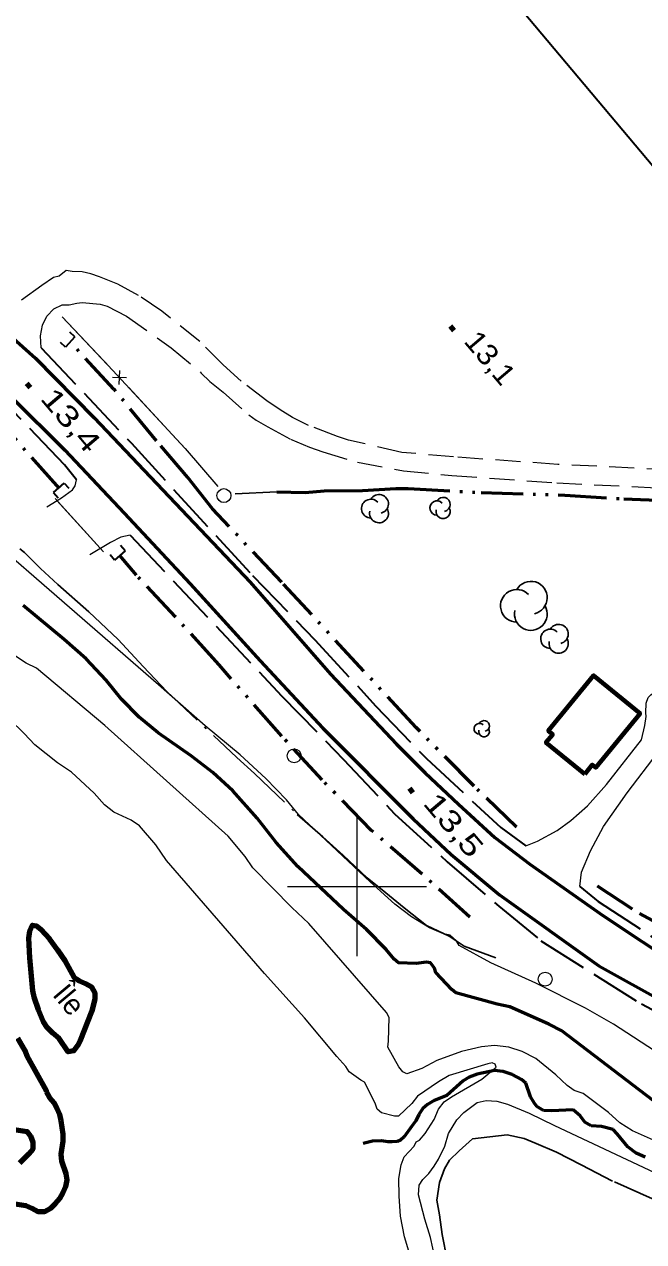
# Model space of a CAD drawing. Extents: x 386081 to 389416, y 5130568 to 5134082.
# Drawn here: x 387752.2 to 387841.2, y 5133349 to 5133523.9 of the extents above; entities that cross this region are included whole.
import ezdxf

# ---------------------------------------------------------------- set-up
doc = ezdxf.new("R2010")
doc.units = 0
doc.header["$LTSCALE"] = 1.2
for name, pattern in [('DASH_DOUBLE_DOT', [9.2, 5, -1.2, 0.3, -1.2, 0.3, -1.2]), ('DOT_DASHED', [7.7, 5, -1.2, 0.3, -1.2]), ('LONG_DASHED', [7.5, 6, -1.5]), ('MEDIUM_DASHED', [4.5, 3, -1.5])]:
    doc.linetypes.add(name, pattern=pattern)
for name, color, linetype, lineweight in [('1', 7, 'Continuous', 53), ('19', 7, 'Continuous', 13), ('2', 7, 'Continuous', 13), ('21', 7, 'LONG_DASHED', 35), ('26', 7, 'Continuous', 35), ('3', 7, 'Continuous', 140), ('31', 7, 'Continuous', 70), ('36', 7, 'Continuous', 13), ('37', 7, 'Continuous', 13), ('4', 7, 'DASH_DOUBLE_DOT', 53), ('41', 7, 'DOT_DASHED', 25), ('44', 7, 'Continuous', 25), ('60', 7, 'Continuous', 13), ('61', 7, 'Continuous', 13)]:
    doc.layers.add(name, color=color, linetype=linetype, lineweight=lineweight)
doc.layers.add('8', color=7, linetype='Continuous')

msp = doc.modelspace()

# ---------------------------------------------------------------- linework, layer by layer
at = {"layer": '1'}
for points in [[(387763.94, 5133429.66), (387761.04, 5133432.73), (387757.92, 5133435.51), (387752, 5133440.37)], [(387842.59, 5133369.26), (387829.44, 5133379.24), (387827.6, 5133380.2), (387821.98, 5133382.69), (387820.16, 5133383.08), (387814.21, 5133384.73), (387813.65, 5133385.2), (387811.35, 5133387.62), (387811.16, 5133388.26), (387810.58, 5133389.05), (387809.99, 5133389.13), (387808.51, 5133388.92), (387805.97, 5133389.03), (387805.32, 5133389.57), (387804.17, 5133390.96), (387801.38, 5133393.8), (387798.08, 5133396.68), (387791.49, 5133402.88), (387788.39, 5133406.3), (387785.66, 5133409.84), (387782.14, 5133413.76), (387779.28, 5133416.4), (387776.18, 5133418.8), (387771.41, 5133422.09), (387768.69, 5133424.34), (387766.12, 5133426.93), (387763.94, 5133429.66)]]:
    msp.add_lwpolyline(points, dxfattribs=at)
at = {"layer": '19', "linetype": 'MEDIUM_DASHED'}
for points in [[(387845.25, 5133459.87), (387828.88, 5133460.66), (387813.86, 5133461.75), (387806.45, 5133462.4), (387798.8, 5133464.17), (387797.19, 5133464.7), (387793.04, 5133466.26), (387790.75, 5133467.41), (387788.95, 5133468.49), (387787.03, 5133469.8), (387783.36, 5133472.62), (387780.78, 5133474.97), (387777.41, 5133478.33), (387771.93, 5133482.67), (387768.57, 5133484.95), (387765.63, 5133486.57), (387762.99, 5133487.64), (387761.73, 5133488.06), (387760.47, 5133488.35), (387759.06, 5133488.39), (387758.21, 5133488.54), (387757.17, 5133487.7), (387756.39, 5133487.51), (387754.68, 5133486.4), (387751.39, 5133483.96)], [(387754.61, 5133477.44), (387754.49, 5133479.13), (387754.78, 5133480.66), (387755.42, 5133481.97), (387756.4, 5133483.01), (387757.63, 5133483.62), (387758.62, 5133483.59), (387759.74, 5133483.86), (387760.51, 5133483.92), (387763.07, 5133483.71), (387764.09, 5133483.41), (387766.85, 5133481.98), (387773.29, 5133477.4), (387777.62, 5133473.8), (387778.82, 5133472.6), (387780.74, 5133471.04), (387784.46, 5133467.79), (387785.48, 5133467.01), (387787.16, 5133466.06), (387790.42, 5133464.31), (387793.17, 5133463.12), (387795.11, 5133462.45), (387800.07, 5133460.97), (387806.67, 5133459.73), (387813.65, 5133459.09), (387828.71, 5133458), (387845.09, 5133457.21)], [(387755.42, 5133454.59), (387757.54, 5133455.88), (387759.1, 5133457.01), (387759.5, 5133457.58), (387759.67, 5133458.47)], [(387767.41, 5133450.51), (387766.03, 5133450.19), (387764.57, 5133449.45), (387761.58, 5133447.66)]]:
    msp.add_lwpolyline(points, dxfattribs=at)
at = {"layer": '19'}
for points in [[(387840.88, 5133421.1), (387841.38, 5133423.14), (387841.56, 5133424.42), (387841.5, 5133424.97), (387841.56, 5133426.37), (387841.87, 5133427.17), (387842.23, 5133427.53), (387845.61, 5133429.81), (387848.11, 5133431.21), (387850.3, 5133432.31), (387852.19, 5133433.46), (387853.87, 5133434.71)], [(387824.26, 5133405.83), (387825.93, 5133406.51), (387828.78, 5133408.04), (387830.76, 5133409.47), (387833.13, 5133411.57), (387835.86, 5133414.66), (387840.88, 5133421.1)], [(387832.04, 5133399.99), (387832.29, 5133402.08), (387833.58, 5133405.13), (387835.42, 5133408.62), (387838.83, 5133413.48), (387843.3, 5133419.3), (387843.99, 5133419.68), (387845.6, 5133420.12)]]:
    msp.add_lwpolyline(points, dxfattribs=at)
at = {"layer": '2'}
for points in [[(387762.22, 5133413.4), (387758.97, 5133416.43), (387756.94, 5133417.79), (387753.68, 5133420.37), (387752.16, 5133422), (387747.94, 5133426.04), (387743.59, 5133429.8), (387733.88, 5133437.76), (387728.95, 5133441.41), (387716.47, 5133450.16), (387715.55, 5133450.3), (387710.35, 5133451.51), (387707.86, 5133452.41), (387701.66, 5133455.03), (387699.18, 5133456.46), (387696.83, 5133458.17), (387695.14, 5133459.8), (387689.9, 5133464.38), (387687.56, 5133466.03), (387684.52, 5133467.73), (387667.29, 5133474.07), (387657.07, 5133477.44), (387637.55, 5133483.41), (387634.86, 5133483.87)], [(387843.71, 5133375.76), (387836.86, 5133380.23), (387832.84, 5133382.49), (387825.71, 5133386.12), (387819.23, 5133389.04), (387814.71, 5133391.53), (387814.26, 5133392.25), (387813.38, 5133393), (387812.42, 5133393.21), (387810.4, 5133394.08), (387807.84, 5133395.62), (387805.46, 5133397.44), (387801.88, 5133400.66), (387791.58, 5133410.34), (387789.86, 5133412.46), (387786.91, 5133415.53), (387783.22, 5133418.91), (387778.15, 5133423.07), (387771.46, 5133429), (387745.83, 5133451.2)], [(387842.62, 5133363.55), (387839.59, 5133364.9), (387837.8, 5133366.01), (387836.14, 5133367.51), (387832.49, 5133370.23), (387831.24, 5133370.68), (387830.23, 5133371.38), (387828.6, 5133372.94), (387825.69, 5133375.3), (387823.76, 5133376.28), (387821.81, 5133376.92), (387819.78, 5133377.13), (387817.9, 5133376.96), (387815.04, 5133376.29), (387811.48, 5133375.01), (387809.33, 5133373.84), (387807.14, 5133373.09), (387806.61, 5133373.34), (387806.02, 5133374.09), (387804.44, 5133376.9), (387804.55, 5133377.76), (387804.61, 5133381.16), (387804.24, 5133381.88), (387793.09, 5133394.69), (387790.65, 5133396.96), (387785.04, 5133402.68), (387783.9, 5133404.3), (387781.46, 5133407.24), (387763.77, 5133423.16), (387753.9, 5133431.36), (387752.46, 5133432.09), (387749.3, 5133434.16)], [(387807.58, 5133347.09), (387806.85, 5133349.67), (387806.24, 5133352.62), (387806.05, 5133355.5), (387805.99, 5133358.02), (387806.36, 5133359.99), (387806.79, 5133361.15), (387808.2, 5133362.69), (387808.5, 5133363.28), (387808.97, 5133363.54), (387809.82, 5133364.51), (387811.1, 5133366.49), (387811.7, 5133368.01), (387812.54, 5133369.07), (387813.57, 5133369.76), (387817.94, 5133372.33), (387820.01, 5133374.01), (387819.88, 5133374.46), (387819.43, 5133374.65), (387818.79, 5133374.5), (387813.26, 5133372.83), (387811.7, 5133371.93), (387808.72, 5133369.87), (387807.86, 5133368.79), (387805.95, 5133366.97), (387805.39, 5133367), (387803.51, 5133367.48), (387802.91, 5133368.01), (387802.61, 5133368.87), (387801.09, 5133371.88), (387800.53, 5133372.17), (387798.86, 5133373.36), (387798.4, 5133374.11), (387797.09, 5133375.55), (387792.43, 5133381.13), (387786.7, 5133387.51), (387772.6, 5133403.72), (387771.06, 5133405.98), (387768.75, 5133408.72), (387767.52, 5133409.51), (387765.06, 5133410.66), (387763.72, 5133411.72), (387762.22, 5133413.4)], [(387811.59, 5133344.97), (387810.55, 5133349.57), (387809.75, 5133352.21), (387808.84, 5133355.7), (387808.96, 5133357.05), (387809.45, 5133357.91), (387810.31, 5133358.77), (387811.1, 5133359.81), (387811.72, 5133360.79), (387812.63, 5133362.69), (387813.15, 5133364.51), (387814.35, 5133366.46), (387815.38, 5133367.53), (387817.29, 5133368.94), (387818.59, 5133369.25), (387820.1, 5133369.13), (387821.63, 5133368.7), (387824.77, 5133367.44), (387828.4, 5133365.65), (387843.56, 5133358.51)]]:
    msp.add_lwpolyline(points, dxfattribs=at)
at = {"layer": '21', "linetype": 'Continuous', "lineweight": 53}
for points in [[(387625.34, 5133530.63), (387638.01, 5133529.58), (387651.54, 5133527.78), (387662.63, 5133525.55), (387674.6, 5133522.33), (387687.73, 5133517.53), (387700.31, 5133511.96), (387713.13, 5133505.74), (387726.38, 5133497.84), (387734.89, 5133491.82), (387745.09, 5133483.63), (387753.79, 5133475.92), (387762.19, 5133467.34), (387784.62, 5133443.72), (387796.18, 5133430.5), (387805.66, 5133420.45), (387809.82, 5133416.34), (387814.58, 5133411.84), (387819.83, 5133407.05), (387824.83, 5133403.19), (387835.34, 5133395.84), (387846.6, 5133388.36)], [(387635.73, 5133523.84), (387648.1, 5133522.08), (387658.8, 5133519.94), (387670.24, 5133516.78), (387680.36, 5133513.48), (387693.67, 5133508.26), (387703.99, 5133503.49), (387713.79, 5133498.25), (387724.39, 5133491.5), (387732.58, 5133485.51), (387742.51, 5133477.42), (387750.26, 5133470.4), (387757.99, 5133462.69), (387766.53, 5133453.68), (387776.03, 5133443.48), (387786.06, 5133432.45), (387795.09, 5133422.76), (387808.07, 5133409.71), (387813.55, 5133404.62), (387820.48, 5133398.8), (387834.76, 5133388.62), (387844.35, 5133383.3)]]:
    msp.add_lwpolyline(points, dxfattribs=at)
at = {"layer": '21'}
for points in [[(387759.67, 5133458.47), (387757.96, 5133460.62), (387748.24, 5133470.72), (387743.56, 5133475.01), (387737.45, 5133480.16), (387731.09, 5133485.25), (387725.22, 5133489.61), (387715.74, 5133495.44), (387707.45, 5133499.75), (387699.23, 5133504.15), (387683.91, 5133511.05), (387675.91, 5133513.72), (387668.63, 5133515.88), (387659.24, 5133518.38), (387652.34, 5133520), (387645.5, 5133521.09)], [(387754.61, 5133477.44), (387767.56, 5133463.71), (387784.98, 5133444.69), (387793.96, 5133435.45), (387802.72, 5133425.93), (387809.97, 5133418.38), (387820.67, 5133408.47), (387824.26, 5133405.83)], [(387767.41, 5133450.51), (387789.18, 5133427.37), (387798.06, 5133418.26), (387805.41, 5133410.46), (387812.96, 5133403.55), (387820.37, 5133397.17), (387826.44, 5133392.21), (387840.88, 5133383.12), (387849.39, 5133378.59), (387867.15, 5133370.04), (387875.66, 5133366.73), (387878.69, 5133364.91)], [(387832.04, 5133399.99), (387834.68, 5133397.84), (387846.37, 5133390.21), (387852.38, 5133386.84), (387859.39, 5133383.38), (387868.2, 5133379.46), (387885.97, 5133372.51), (387892.2, 5133370.32), (387896.09, 5133368.82)]]:
    msp.add_lwpolyline(points, dxfattribs=at)
at = {"layer": '26'}
for p, q in [((387759.44, 5133479.02), (387758.1, 5133477.51)), ((387759.44, 5133479.02), (387758.7, 5133479.69)), ((387758.1, 5133477.51), (387757.35, 5133478.18)), ((387756.38, 5133456.62), (387757.88, 5133457.97)), ((387757.88, 5133457.97), (387758.55, 5133457.23)), ((387756.38, 5133456.62), (387757.05, 5133455.88)), ((387766.66, 5133448.24), (387766, 5133448.99)), ((387765.15, 5133446.9), (387764.49, 5133447.65)), ((387766.66, 5133448.24), (387765.15, 5133446.9))]:
    msp.add_line(p, q, dxfattribs=at)
at = {"layer": '3'}
for p, q in [((387813.4, 5133480.52), (387813.91, 5133479.91)), ((387752.5, 5133472.31), (387753.01, 5133471.7)), ((387807.53, 5133414.12), (387808.04, 5133413.51))]:
    msp.add_line(p, q, dxfattribs=at)
at = {"layer": '31'}
msp.add_lwpolyline([(387832.73, 5133416.13), (387827.17, 5133420.68), (387828.14, 5133421.86), (387827.5, 5133422.38), (387834, 5133430.34), (387840.7, 5133424.87), (387834.33, 5133417.08), (387833.83, 5133417.49)], close=True, dxfattribs=at)
at = {"layer": '36'}
for centre in [(387780.868, 5133456.18), (387790.968, 5133418.78), (387827.058, 5133386.67)]:
    msp.add_circle(centre, 1, dxfattribs=at)
at = {"layer": '37'}
for p, q in [((387757.6, 5133481.9), (387764.48, 5133474.64)), ((387765.8, 5133472.17), (387765.88, 5133474.18)), ((387764.84, 5133473.21), (387766.84, 5133473.14)), ((387767.2, 5133471.71), (387773.98, 5133464.36)), ((387763.56, 5133448.09), (387756.6, 5133455.76)), ((387763.56, 5133448.09), (387756.84, 5133455.5))]:
    msp.add_line(p, q, dxfattribs=at)
for points in [[(387757.6, 5133481.9), (387764.91, 5133474.18), (387775.29, 5133462.94), (387779.97, 5133457.49)], [(387773.98, 5133464.36), (387775.29, 5133462.94), (387779.97, 5133457.49)]]:
    msp.add_lwpolyline(points, dxfattribs=at)
at = {"layer": '4'}
for points in [[(387757.23, 5133457.18), (387750.37, 5133464.88), (387739.99, 5133474.32), (387730.98, 5133481.74), (387712.19, 5133494.22), (387702.36, 5133499.65), (387692.2, 5133504.49), (387682.46, 5133508.18), (387672.44, 5133511.84), (387663.95, 5133514.47), (387654.22, 5133516.62), (387646.47, 5133518.09)], [(387822.93, 5133408.53), (387816.84, 5133414.42), (387808.49, 5133422.86), (387789.2, 5133443.72), (387779.21, 5133454.28), (387775.66, 5133458.78), (387771.19, 5133464.04), (387765.06, 5133471.5), (387758.78, 5133478.28)], [(387788.47, 5133456.72), (387792.54, 5133456.63), (387795.29, 5133456.89), (387800.79, 5133456.92), (387805.57, 5133457.19), (387807.36, 5133457.2), (387817.87, 5133456.61), (387829.89, 5133456.26), (387838.38, 5133455.71), (387846.38, 5133455.39), (387848.65, 5133455.41), (387853.07, 5133455.19), (387861.97, 5133455.06), (387865.25, 5133454.78), (387883.87, 5133454.36)], [(387816.22, 5133395.59), (387809.35, 5133401.79), (387802.1, 5133408.07), (387794.98, 5133415.33), (387789.21, 5133421.59), (387780.16, 5133431.84), (387773.93, 5133438.74), (387768.3, 5133444.74), (387765.92, 5133447.58)], [(387834.52, 5133400.08), (387840.6, 5133396.11), (387849.53, 5133391.29), (387859.8, 5133386.04), (387871.82, 5133380.57), (387881.78, 5133376.5), (387889.98, 5133374.01), (387894.57, 5133372.5), (387894.37, 5133372)], [(387841.43, 5133361.12), (387840.14, 5133361.68), (387838.95, 5133362.56), (387837.42, 5133364.46), (387836.81, 5133365.07), (387835.15, 5133365.51), (387833.65, 5133365.59), (387832.74, 5133366.14), (387832.06, 5133367.06), (387831.08, 5133367.92), (387827.96, 5133367.74), (387826.79, 5133367.8), (387825.87, 5133368.36), (387825.45, 5133368.91), (387824.96, 5133369.77), (387824.25, 5133371.75), (387823.64, 5133372.24), (387822.29, 5133372.98), (387821, 5133373.41), (387819.78, 5133373.54), (387817.29, 5133373.01), (387816.13, 5133372.58), (387815.27, 5133372.09), (387812.91, 5133369.96), (387811.09, 5133369.24), (387810.14, 5133368.65), (387809.46, 5133368.09), (387808.88, 5133367.25), (387808.45, 5133366.33), (387807.9, 5133365.53), (387806.76, 5133364.01), (387806.27, 5133363.52), (387805.84, 5133363.34), (387805.04, 5133363.28), (387804.43, 5133363.28), (387803.51, 5133363.46), (387802.24, 5133363.42), (387800.87, 5133363.04)]]:
    msp.add_lwpolyline(points, dxfattribs=at)
at = {"layer": '4', "linetype": 'Continuous', "lineweight": 90}
msp.add_lwpolyline([(387756.28, 5133378.93), (387755.48, 5133379.73), (387754.93, 5133380.53), (387754.19, 5133382.25), (387753.58, 5133384.1), (387753.39, 5133385.02), (387752.97, 5133389.76), (387752.84, 5133392.59), (387752.97, 5133393.57), (387753.33, 5133394.43), (387753.89, 5133394.37), (387754.56, 5133393.82), (387755.79, 5133392.46), (387756.96, 5133390.92), (387758, 5133389.38), (387759.35, 5133386.92), (387760.09, 5133386.43), (387760.95, 5133386.06), (387761.81, 5133385.56), (387762.3, 5133384.7), (387762.3, 5133383.84), (387761.87, 5133382.06), (387760.21, 5133377.81), (387759.84, 5133377.08), (387759.29, 5133376.4), (387758.49, 5133376.22), (387757.2, 5133378.13)], close=True, dxfattribs=at)
for points in [[(387755.36, 5133370.5), (387755.36, 5133370.62), (387752.59, 5133375.61), (387752.23, 5133376.47), (387751.24, 5133378.19)], [(387757.75, 5133364.4), (387757.45, 5133366.31), (387757.26, 5133367.24), (387756.89, 5133368.1), (387756.46, 5133368.9), (387755.85, 5133369.64), (387755.36, 5133370.5)], [(387750.69, 5133365.09), (387752.59, 5133364.78), (387753.08, 5133364.16), (387753.39, 5133363.24), (387753.39, 5133362.26), (387752.84, 5133361.58), (387751.49, 5133360.23)], [(387750.5, 5133354.44), (387752.41, 5133354.14), (387753.27, 5133353.77), (387754.13, 5133353.27), (387755.11, 5133353.27), (387755.97, 5133353.76), (387756.65, 5133354.44), (387757.26, 5133355.18), (387757.75, 5133356.04), (387758.12, 5133356.9), (387758.31, 5133357.82), (387758.18, 5133358.68), (387757.57, 5133360.53), (387757.45, 5133361.51), (387757.75, 5133363.42), (387757.75, 5133364.4)]]:
    msp.add_lwpolyline(points, dxfattribs=at)
at = {"layer": '41'}
msp.add_line((387788.47, 5133456.72), (387781.53, 5133456.38), dxfattribs=at)
for points in [[(387744.43, 5133454.46), (387752.2, 5133447.99), (387754.49, 5133445.71), (387757.01, 5133443.42), (387761.46, 5133439.46), (387765.67, 5133435.49), (387769.28, 5133431.64), (387772.65, 5133428.03), (387782.72, 5133418.54), (387785.25, 5133416.26), (387791.38, 5133410.37), (387795.11, 5133407.13), (387798, 5133404.48), (387801.48, 5133401.24), (387804.13, 5133399.08), (387806.77, 5133396.91), (387810.01, 5133394.39), (387813.25, 5133392.84), (387815.41, 5133391.41), (387819.97, 5133389.74)], [(387842.48, 5133355.09), (387836.74, 5133357.67), (387832.22, 5133360), (387828.67, 5133361.84), (387825.74, 5133363.07), (387824.03, 5133363.8), (387821.58, 5133364.3), (387816.62, 5133363.72), (387814.67, 5133362.01), (387813.32, 5133360.66), (387812.59, 5133359.44), (387811.85, 5133357.48), (387811.49, 5133354.9), (387811.85, 5133352.82), (387812.22, 5133350), (387812.95, 5133346.32)]]:
    msp.add_lwpolyline(points, dxfattribs=at)
at = {"layer": '44'}
for centre, radius, start, end in [((387803.166, 5133454.989), 1.356, 282.26917, 149.72626), ((387812.376, 5133454.913), 1.02, 282.26917, 149.72626), ((387812.376, 5133454.913), 1.02, 282.26917, 149.72626), ((387802, 5133454.311), 1.356, 44.11537, 269.80396), ((387803.166, 5133453.633), 1.356, 166.93686, 29.62122), ((387811.499, 5133454.403), 1.02, 44.11537, 269.80396), ((387811.499, 5133454.403), 1.02, 44.11537, 269.80396), ((387812.376, 5133453.893), 1.02, 166.93686, 29.62122), ((387812.376, 5133453.893), 1.02, 166.93686, 29.62122), ((387825.001, 5133441.508), 2.349, 282.26917, 149.72626), ((387825.001, 5133441.508), 2.349, 282.26917, 149.72626), ((387822.981, 5133440.333), 2.349, 44.11537, 269.80396), ((387822.981, 5133440.333), 2.349, 44.11537, 269.80396), ((387825.001, 5133439.159), 2.349, 166.93686, 29.62122), ((387825.001, 5133439.159), 2.349, 166.93686, 29.62122), ((387827.797, 5133435.601), 1.386, 44.11537, 269.80396), ((387827.797, 5133435.601), 1.386, 44.11537, 269.80396), ((387828.989, 5133436.295), 1.386, 282.26917, 149.72626), ((387828.989, 5133436.295), 1.386, 282.26917, 149.72626), ((387828.989, 5133434.908), 1.386, 166.93686, 29.62122), ((387828.989, 5133434.908), 1.386, 166.93686, 29.62122), ((387817.598, 5133422.678), 0.773, 44.11537, 269.80396), ((387818.263, 5133422.291), 0.773, 166.93686, 29.62122), ((387818.263, 5133423.064), 0.773, 282.26917, 149.72626)]:
    msp.add_arc(centre, radius, start, end, dxfattribs=at)
at = {"layer": '60', "lineweight": 35}
msp.add_lwpolyline([(386109.63, 5132985.69), (387380.72, 5134053.36), (389052.99, 5132062.51), (387781.9, 5130994.83)], close=True, dxfattribs=at)
at = {"layer": '61'}
for p, q in [((387800, 5133390), (387800, 5133410)), ((387790, 5133400), (387810, 5133400))]:
    msp.add_line(p, q, dxfattribs=at)

# ---------------------------------------------------------------- texts
at = {"layer": '3'}
for s, width, p in [('13,1   ', 1.1, (387815.23, 5133478.3)), ('13,4   ', 1.35, (387754.33, 5133470.09)), ('13,5   ', 1.35, (387809.36, 5133411.9))]:
    msp.add_text(s, height=3, rotation=310.294, dxfattribs=dict(at, width=width)).set_placement(p)
at = {"layer": '8'}
msp.add_text('Île', height=3, rotation=309.89, dxfattribs=at).set_placement((387756.1, 5133384.4))

doc.saveas('drawing.dxf')
